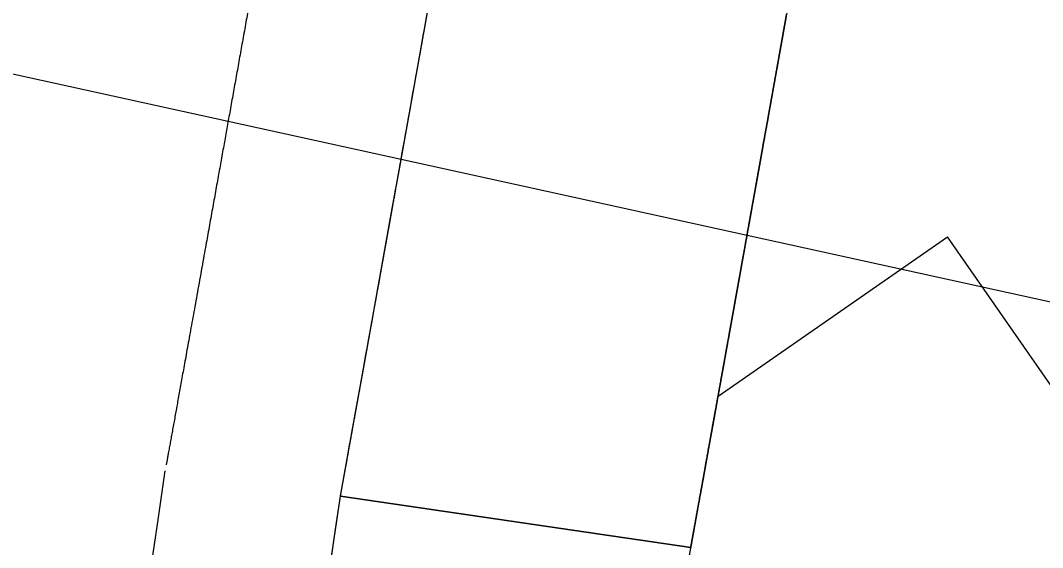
# Model space of a CAD drawing. Extents: x 14104283 to 14120882, y 8635219 to 8671666.
# Drawn here: x 14107922.22 to 14107956.87, y 8640076.58 to 8640094.45 of the extents above; entities that cross this region are included whole.
import ezdxf

# ---------------------------------------------------------------- set-up
doc = ezdxf.new("R2010")
doc.units = 0
for name, color, linetype in [('dsnNonPlotable', 7, 'Continuous'), ('dsnPaintPlaceChannelizingLaneWhite', 7, 'Continuous'), ('dsnPaintPlaceEdgeLineRightWhite', 7, 'Continuous'), ('dsnShadingPaved', 7, 'Continuous'), ('dsnStgShadingPrevPav', 7, 'Continuous')]:
    doc.layers.add(name, color=color, linetype=linetype)

msp = doc.modelspace()

# ---------------------------------------------------------------- linework, layer by layer
at = {"layer": 'dsnNonPlotable'}
msp.add_lwpolyline([(14107218.443, 8638642.326), (14107554.832, 8640173.306), (14108541.3, 8639956.558), (14108204.912, 8638425.579)], close=True, dxfattribs=at)
at = {"layer": 'dsnPaintPlaceChannelizingLaneWhite'}
for p in [(14107945.875, 8640081.707), (14107958.635, 8640079.939)]:
    msp.add_line(p, (14107953.644, 8640087.113), dxfattribs=at)
msp.add_arc((14098631.467, 8641759.507), 9464.312, 349.7548332, 350.3046747, dxfattribs=at)
at = {"layer": 'dsnPaintPlaceEdgeLineRightWhite'}
for centre, radius, start, end in [((14098631.467, 8641759.507), 9452.312, 349.7548332, 350.3046747), ((14098576.761, 8641447.78), 9456, 351.2343657, 351.6728455)]:
    msp.add_arc(centre, radius, start, end, dxfattribs=at)
at = {"layer": 'dsnShadingPaved'}
for centre, radius, start, end in [((14098631.467, 8641759.507), 9452.312, 349.7548332, 350.3046747), ((14098631.467, 8641759.507), 9464.312, 349.7548332, 350.3046747), ((14098576.761, 8641447.78), 9456, 351.2368195, 351.6728455)]:
    msp.add_arc(centre, radius, start, end, dxfattribs=at)
at = {"layer": 'dsnStgShadingPrevPav'}
for p, q in [((14107933.069, 8640078.313), (14107944.942, 8640076.575)), ((14107944.942, 8640076.575), (14107933.069, 8640078.313))]:
    msp.add_line(p, q, dxfattribs=at)
for radius, start in [(9450, 351.0190307), (9456, 348.4493429), (9456, 351.2368195), (9468, 347.8072551)]:
    msp.add_arc((14098576.761, 8641447.78), radius, start, 351.6728455, dxfattribs=at)
for points, degree in [([(14107942.86, 8640168.664), (14107942.715, 8640167.816), (14107942.214, 8640164.884), (14107941.297, 8640159.543), (14107940.569, 8640155.31), (14107939.787, 8640150.781), (14107939.017, 8640146.332), (14107938.241, 8640141.861), (14107937.464, 8640137.397), (14107936.685, 8640132.932), (14107935.903, 8640128.467), (14107935.119, 8640124.003), (14107934.334, 8640119.539), (14107933.546, 8640115.075), (14107932.755, 8640110.612), (14107931.963, 8640106.15), (14107931.168, 8640101.683), (14107930.375, 8640097.238), (14107929.565, 8640092.714), (14107928.806, 8640088.486), (14107927.846, 8640083.153), (14107927.317, 8640080.226), (14107927.164, 8640079.38)], 2), ([(14107933.069, 8640078.313), (14107933.337, 8640079.801), (14107933.875, 8640082.776), (14107934.678, 8640087.239), (14107935.479, 8640091.703), (14107936.278, 8640096.167), (14107937.075, 8640100.631), (14107937.87, 8640105.096), (14107938.663, 8640109.562), (14107939.453, 8640114.027), (14107940.242, 8640118.494), (14107941.028, 8640122.96), (14107941.812, 8640127.428), (14107942.594, 8640131.895), (14107943.374, 8640136.363), (14107944.152, 8640140.832), (14107944.928, 8640145.301), (14107945.701, 8640149.77), (14107946.473, 8640154.24), (14107947.242, 8640158.711), (14107948.009, 8640163.181), (14107948.519, 8640166.162), (14107948.774, 8640167.653)], 3), ([(14107935.879, 8640093.935), (14107935.932, 8640094.232), (14107935.985, 8640094.53), (14107936.038, 8640094.827)], 2), ([(14107948.075, 8640094.005), (14107948.101, 8640094.154), (14107948.128, 8640094.303), (14107948.155, 8640094.452)], 2), ([(14107948.155, 8640094.452), (14107948.128, 8640094.303), (14107948.101, 8640094.154), (14107948.075, 8640094.005)], 2), ([(14107948.155, 8640094.452), (14107948.168, 8640094.526), (14107948.181, 8640094.601), (14107948.195, 8640094.675)], 2), ([(14107935.679, 8640092.819), (14107935.732, 8640093.116), (14107935.785, 8640093.414), (14107935.839, 8640093.711)], 2), ([(14107935.839, 8640093.711), (14107935.852, 8640093.786), (14107935.865, 8640093.86), (14107935.879, 8640093.935)], 2), ([(14107947.995, 8640093.558), (14107948.008, 8640093.632), (14107948.022, 8640093.707), (14107948.035, 8640093.781)], 2), ([(14107948.035, 8640093.781), (14107948.022, 8640093.707), (14107948.008, 8640093.632), (14107947.995, 8640093.558)], 2), ([(14107948.035, 8640093.781), (14107948.048, 8640093.856), (14107948.062, 8640093.93), (14107948.075, 8640094.005)], 2), ([(14107948.075, 8640094.005), (14107948.062, 8640093.93), (14107948.048, 8640093.856), (14107948.035, 8640093.781)], 2), ([(14107947.835, 8640092.664), (14107947.875, 8640092.887), (14107947.915, 8640093.111), (14107947.955, 8640093.334)], 2), ([(14107947.955, 8640093.334), (14107947.915, 8640093.111), (14107947.875, 8640092.887), (14107947.835, 8640092.664)], 2), ([(14107947.955, 8640093.334), (14107947.968, 8640093.409), (14107947.982, 8640093.483), (14107947.995, 8640093.558)], 2), ([(14107947.995, 8640093.558), (14107947.982, 8640093.483), (14107947.968, 8640093.409), (14107947.955, 8640093.334)], 2), ([(14107935.639, 8640092.595), (14107935.652, 8640092.67), (14107935.665, 8640092.744), (14107935.679, 8640092.819)], 2), ([(14107947.675, 8640091.77), (14107947.728, 8640092.068), (14107947.782, 8640092.366), (14107947.835, 8640092.664)], 2), ([(14107947.835, 8640092.664), (14107947.782, 8640092.366), (14107947.728, 8640092.068), (14107947.675, 8640091.77)], 2), ([(14107935.479, 8640091.703), (14107935.532, 8640092), (14107935.586, 8640092.298), (14107935.639, 8640092.595)], 2), ([(14107935.279, 8640090.587), (14107935.345, 8640090.959), (14107935.412, 8640091.331), (14107935.479, 8640091.703)], 2), ([(14107947.595, 8640091.323), (14107947.622, 8640091.472), (14107947.648, 8640091.621), (14107947.675, 8640091.77)], 2), ([(14107947.675, 8640091.77), (14107947.648, 8640091.621), (14107947.622, 8640091.472), (14107947.595, 8640091.323)], 2), ([(14107947.355, 8640089.982), (14107947.435, 8640090.429), (14107947.515, 8640090.876), (14107947.595, 8640091.323)], 2), ([(14107947.595, 8640091.323), (14107947.515, 8640090.876), (14107947.435, 8640090.429), (14107947.355, 8640089.982)], 2), ([(14107935.159, 8640089.917), (14107935.199, 8640090.14), (14107935.239, 8640090.364), (14107935.279, 8640090.587)], 2), ([(14107935.119, 8640089.694), (14107935.132, 8640089.768), (14107935.145, 8640089.843), (14107935.159, 8640089.917)], 2), ([(14107947.275, 8640089.535), (14107947.301, 8640089.684), (14107947.328, 8640089.833), (14107947.355, 8640089.982)], 2), ([(14107947.355, 8640089.982), (14107947.328, 8640089.833), (14107947.301, 8640089.684), (14107947.275, 8640089.535)], 2), ([(14107934.878, 8640088.355), (14107934.958, 8640088.801), (14107935.038, 8640089.248), (14107935.119, 8640089.694)], 2), ([(14107947.195, 8640089.088), (14107947.221, 8640089.237), (14107947.248, 8640089.386), (14107947.275, 8640089.535)], 2), ([(14107947.275, 8640089.535), (14107947.248, 8640089.386), (14107947.221, 8640089.237), (14107947.195, 8640089.088)], 2), ([(14107946.994, 8640087.971), (14107947.048, 8640088.269), (14107947.101, 8640088.567), (14107947.154, 8640088.864)], 2), ([(14107947.154, 8640088.864), (14107947.101, 8640088.567), (14107947.048, 8640088.269), (14107946.994, 8640087.971)], 2), ([(14107947.154, 8640088.864), (14107947.168, 8640088.939), (14107947.181, 8640089.013), (14107947.195, 8640089.088)], 2), ([(14107947.195, 8640089.088), (14107947.181, 8640089.013), (14107947.168, 8640088.939), (14107947.154, 8640088.864)], 2), ([(14107934.758, 8640087.685), (14107934.798, 8640087.909), (14107934.838, 8640088.132), (14107934.878, 8640088.355)], 2), ([(14107946.954, 8640087.747), (14107946.967, 8640087.822), (14107946.981, 8640087.896), (14107946.994, 8640087.971)], 2), ([(14107946.994, 8640087.971), (14107946.981, 8640087.896), (14107946.967, 8640087.822), (14107946.954, 8640087.747)], 2), ([(14107934.678, 8640087.239), (14107934.691, 8640087.313), (14107934.704, 8640087.388), (14107934.718, 8640087.462)], 2), ([(14107934.718, 8640087.462), (14107934.731, 8640087.537), (14107934.744, 8640087.611), (14107934.758, 8640087.685)], 2), ([(14107946.713, 8640086.406), (14107946.78, 8640086.779), (14107946.847, 8640087.151), (14107946.914, 8640087.524)], 2), ([(14107946.914, 8640087.524), (14107946.847, 8640087.151), (14107946.78, 8640086.779), (14107946.713, 8640086.406)], 2), ([(14107946.914, 8640087.524), (14107946.927, 8640087.598), (14107946.941, 8640087.673), (14107946.954, 8640087.747)], 2), ([(14107946.954, 8640087.747), (14107946.941, 8640087.673), (14107946.927, 8640087.598), (14107946.914, 8640087.524)], 2), ([(14107934.557, 8640086.57), (14107934.597, 8640086.793), (14107934.637, 8640087.016), (14107934.678, 8640087.239)], 2), ([(14107934.477, 8640086.123), (14107934.504, 8640086.272), (14107934.53, 8640086.421), (14107934.557, 8640086.57)], 2), ([(14107946.593, 8640085.736), (14107946.633, 8640085.959), (14107946.673, 8640086.183), (14107946.713, 8640086.406)], 2), ([(14107946.713, 8640086.406), (14107946.673, 8640086.183), (14107946.633, 8640085.959), (14107946.593, 8640085.736)], 2), ([(14107934.357, 8640085.454), (14107934.397, 8640085.677), (14107934.437, 8640085.9), (14107934.477, 8640086.123)], 2), ([(14107946.553, 8640085.513), (14107946.566, 8640085.587), (14107946.58, 8640085.662), (14107946.593, 8640085.736)], 2), ([(14107946.593, 8640085.736), (14107946.58, 8640085.662), (14107946.566, 8640085.587), (14107946.553, 8640085.513)], 2), ([(14107934.116, 8640084.115), (14107934.196, 8640084.561), (14107934.276, 8640085.007), (14107934.357, 8640085.454)], 2), ([(14107946.472, 8640085.066), (14107946.499, 8640085.215), (14107946.526, 8640085.364), (14107946.553, 8640085.513)], 2), ([(14107946.553, 8640085.513), (14107946.526, 8640085.364), (14107946.499, 8640085.215), (14107946.472, 8640085.066)], 2), ([(14107946.392, 8640084.619), (14107946.419, 8640084.768), (14107946.446, 8640084.917), (14107946.472, 8640085.066)], 2), ([(14107946.472, 8640085.066), (14107946.446, 8640084.917), (14107946.419, 8640084.768), (14107946.392, 8640084.619)], 2), ([(14107946.312, 8640084.172), (14107946.339, 8640084.321), (14107946.365, 8640084.47), (14107946.392, 8640084.619)], 2), ([(14107946.392, 8640084.619), (14107946.365, 8640084.47), (14107946.339, 8640084.321), (14107946.312, 8640084.172)], 2), ([(14107934.035, 8640083.669), (14107934.062, 8640083.817), (14107934.089, 8640083.966), (14107934.116, 8640084.115)], 2), ([(14107946.231, 8640083.725), (14107946.258, 8640083.874), (14107946.285, 8640084.023), (14107946.312, 8640084.172)], 2), ([(14107946.312, 8640084.172), (14107946.285, 8640084.023), (14107946.258, 8640083.874), (14107946.231, 8640083.725)], 2), ([(14107933.914, 8640082.999), (14107933.955, 8640083.222), (14107933.995, 8640083.445), (14107934.035, 8640083.669)], 2), ([(14107946.071, 8640082.831), (14107946.124, 8640083.129), (14107946.178, 8640083.427), (14107946.231, 8640083.725)], 2), ([(14107946.231, 8640083.725), (14107946.178, 8640083.427), (14107946.124, 8640083.129), (14107946.071, 8640082.831)], 2), ([(14107933.874, 8640082.776), (14107933.888, 8640082.85), (14107933.901, 8640082.925), (14107933.914, 8640082.999)], 2), ([(14107933.754, 8640082.107), (14107933.794, 8640082.33), (14107933.834, 8640082.553), (14107933.874, 8640082.776)], 2), ([(14107945.99, 8640082.384), (14107946.017, 8640082.533), (14107946.044, 8640082.682), (14107946.071, 8640082.831)], 2), ([(14107946.071, 8640082.831), (14107946.044, 8640082.682), (14107946.017, 8640082.533), (14107945.99, 8640082.384)], 2), ([(14107945.789, 8640081.267), (14107945.856, 8640081.64), (14107945.923, 8640082.012), (14107945.99, 8640082.384)], 2), ([(14107945.99, 8640082.384), (14107945.923, 8640082.012), (14107945.856, 8640081.64), (14107945.789, 8640081.267)], 2), ([(14107933.673, 8640081.66), (14107933.7, 8640081.809), (14107933.727, 8640081.958), (14107933.754, 8640082.107)], 2), ([(14107933.552, 8640080.991), (14107933.592, 8640081.214), (14107933.633, 8640081.437), (14107933.673, 8640081.66)], 2), ([(14107945.749, 8640081.044), (14107945.762, 8640081.118), (14107945.775, 8640081.193), (14107945.789, 8640081.267)], 2), ([(14107945.789, 8640081.267), (14107945.775, 8640081.193), (14107945.762, 8640081.118), (14107945.749, 8640081.044)], 2), ([(14107933.27, 8640079.429), (14107933.364, 8640079.95), (14107933.458, 8640080.47), (14107933.552, 8640080.991)], 2), ([(14107945.708, 8640080.82), (14107945.722, 8640080.895), (14107945.735, 8640080.969), (14107945.749, 8640081.044)], 2), ([(14107945.749, 8640081.044), (14107945.735, 8640080.969), (14107945.722, 8640080.895), (14107945.708, 8640080.82)], 2), ([(14107945.587, 8640080.15), (14107945.614, 8640080.299), (14107945.641, 8640080.448), (14107945.668, 8640080.597)], 2), ([(14107945.668, 8640080.597), (14107945.641, 8640080.448), (14107945.614, 8640080.299), (14107945.587, 8640080.15)], 2), ([(14107945.668, 8640080.597), (14107945.681, 8640080.671), (14107945.695, 8640080.746), (14107945.708, 8640080.82)], 2), ([(14107945.708, 8640080.82), (14107945.695, 8640080.746), (14107945.681, 8640080.671), (14107945.668, 8640080.597)], 2), ([(14107945.225, 8640078.139), (14107945.346, 8640078.81), (14107945.467, 8640079.48), (14107945.587, 8640080.15)], 2), ([(14107945.587, 8640080.15), (14107945.467, 8640079.48), (14107945.346, 8640078.81), (14107945.225, 8640078.139)], 2), ([(14107933.149, 8640078.76), (14107933.19, 8640078.983), (14107933.23, 8640079.206), (14107933.27, 8640079.429)], 2), ([(14107933.069, 8640078.313), (14107933.096, 8640078.462), (14107933.122, 8640078.611), (14107933.149, 8640078.76)], 2), ([(14107945.063, 8640077.246), (14107945.117, 8640077.543), (14107945.171, 8640077.841), (14107945.225, 8640078.139)], 2), ([(14107945.225, 8640078.139), (14107945.171, 8640077.841), (14107945.117, 8640077.543), (14107945.063, 8640077.246)], 2), ([(14107945.023, 8640077.022), (14107945.036, 8640077.097), (14107945.05, 8640077.171), (14107945.063, 8640077.246)], 2), ([(14107945.063, 8640077.246), (14107945.05, 8640077.171), (14107945.036, 8640077.097), (14107945.023, 8640077.022)], 2), ([(14107944.942, 8640076.575), (14107944.969, 8640076.724), (14107944.996, 8640076.873), (14107945.023, 8640077.022)], 2), ([(14107945.023, 8640077.022), (14107944.996, 8640076.873), (14107944.969, 8640076.724), (14107944.942, 8640076.575)], 2)]:
    msp.add_open_spline(points, degree=degree, dxfattribs=at)

doc.saveas('drawing.dxf')
